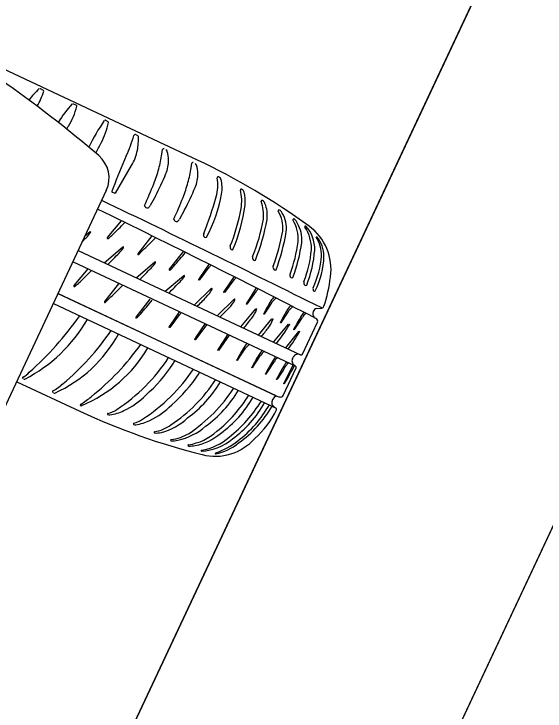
# Model space of a CAD drawing. Extents: x 14104283 to 14120882, y 8635219 to 8671666.
# Drawn here: x 14118257.16 to 14118263.16, y 8668535.44 to 8668543.31 of the extents above; entities that cross this region are included whole.
import ezdxf

# ---------------------------------------------------------------- set-up
doc = ezdxf.new("R2010")
doc.units = 0
for name, color, linetype in [('Cell', 7, 'Continuous'), ('Default', 7, 'Continuous'), ('TC_SubstrataExistingPavement', 7, 'Continuous'), ('Terrain', 7, 'Continuous')]:
    doc.layers.add(name, color=color, linetype=linetype)

msp = doc.modelspace()

# ---------------------------------------------------------------- linework, layer by layer
at = {"layer": 'Cell'}
for p, q in [((14118259.2317, 8668541.6583), (14118256.2602, 8668543.0504)), ((14118257.4556, 8668542.4639), (14118257.491, 8668542.4466)), ((14118257.8298, 8668542.2924), (14118257.8659, 8668542.2765)), ((14118258.1931, 8668542.1075), (14118258.2207, 8668542.0941)), ((14118258.5584, 8668541.9322), (14118258.5328, 8668541.9447)), ((14118258.831, 8668541.7252), (14118258.8385, 8668541.7761)), ((14118258.3058, 8668541.2844), (14118258.4879, 8668541.5952)), ((14118259.1609, 8668541.5707), (14118259.1684, 8668541.6216)), ((14118259.482, 8668541.4624), (14118259.4701, 8668541.4687)), ((14118259.7424, 8668541.3229), (14118259.7305, 8668541.3292)), ((14118258.203, 8668541.313), (14118257.0132, 8668538.7735)), ((14118258.2713, 8668541.2952), (14118258.2912, 8668541.2871)), ((14118258.2914, 8668541.287), (14118258.3004, 8668541.2829)), ((14118258.7569, 8668541.2511), (14118258.6992, 8668541.1445)), ((14118259.9779, 8668541.1939), (14118259.9659, 8668541.2002)), ((14118258.6339, 8668541.1451), (14118258.6339, 8668541.1451)), ((14118258.6758, 8668541.1175), (14118258.6758, 8668541.1175)), ((14118259.0868, 8668541.0965), (14118259.0291, 8668540.9899)), ((14118260.1698, 8668541.0867), (14118260.1579, 8668541.093)), ((14118258.3712, 8668540.9729), (14118258.2136, 8668540.7817)), ((14118258.9638, 8668540.9905), (14118258.9638, 8668540.9905)), ((14118259.0057, 8668540.963), (14118259.0057, 8668540.963)), ((14118260.325, 8668540.9929), (14118260.325, 8668540.9929)), ((14118257.9661, 8668540.8073), (14118258.0157, 8668540.8489)), ((14118258.7189, 8668540.8036), (14118258.5598, 8668540.6008)), ((14118257.8853, 8668540.635), (14118260.3956, 8668539.459)), ((14118258.177, 8668540.4984), (14118258.3874, 8668540.6748)), ((14118259.0731, 8668540.629), (14118258.9139, 8668540.4262)), ((14118257.8269, 8668540.5102), (14118260.3368, 8668539.3343)), ((14118258.5383, 8668540.3291), (14118258.7486, 8668540.5056)), ((14118259.3632, 8668540.4848), (14118259.2582, 8668540.3321)), ((14118257.9941, 8668540.4314), (14118257.8365, 8668540.2402)), ((14118259.2574, 8668540.3049), (14118259.366, 8668540.4475)), ((14118258.8658, 8668540.1757), (14118259.0761, 8668540.3522)), ((14118259.5399, 8668540.1629), (14118259.6485, 8668540.3055)), ((14118259.6457, 8668540.3428), (14118259.5407, 8668540.1901)), ((14118258.3419, 8668540.2621), (14118258.1827, 8668540.0593)), ((14118259.1952, 8668540.0213), (14118259.3875, 8668540.209)), ((14118259.7949, 8668540.0307), (14118259.8995, 8668540.1783)), ((14118259.8968, 8668540.2155), (14118259.7957, 8668540.0578)), ((14118258.696, 8668540.0874), (14118258.5369, 8668539.8846)), ((14118259.453, 8668539.9006), (14118259.6452, 8668540.0882)), ((14118260.1004, 8668540.1118), (14118260.1004, 8668540.1118)), ((14118257.6053, 8668540.0373), (14118260.1221, 8668538.8582)), ((14118260.2886, 8668540.015), (14118260.2886, 8668540.015)), ((14118260.5806, 8668539.9828), (14118260.6353, 8668539.9874)), ((14118258.9224, 8668539.7675), (14118259.031, 8668539.9101)), ((14118259.0282, 8668539.9474), (14118258.9232, 8668539.7947)), ((14118259.7225, 8668539.7743), (14118259.8903, 8668539.9787)), ((14118260.4334, 8668539.9404), (14118260.4334, 8668539.9404)), ((14118259.9227, 8668539.6805), (14118260.0731, 8668539.8638)), ((14118260.4188, 8668539.4654), (14118260.5885, 8668539.8275)), ((14118259.3202, 8668539.811), (14118259.2151, 8668539.6583)), ((14118260.0927, 8668539.6009), (14118260.2605, 8668539.8053)), ((14118259.5747, 8668539.692), (14118259.4736, 8668539.5343)), ((14118260.2308, 8668539.5362), (14118260.3766, 8668539.7237)), ((14118260.125, 8668539.5858), (14118260.125, 8668539.5858)), ((14118259.9657, 8668539.5082), (14118259.9657, 8668539.5082)), ((14118260.115, 8668539.4383), (14118260.115, 8668539.4383)), ((14118260.3491, 8668539.4635), (14118260.3491, 8668539.4635)), ((14118260.2387, 8668539.3803), (14118260.2387, 8668539.3803)), ((14118260.3039, 8668539.367), (14118260.3039, 8668539.367)), ((14118260.1998, 8668538.998), (14118260.3471, 8668539.3123)), ((14118260.3138, 8668539.3451), (14118260.2062, 8668539.1404)), ((14118257.1922, 8668539.1554), (14118257.9031, 8668538.8224)), ((14118257.2669, 8668539.1863), (14118257.2669, 8668539.1863)), ((14118257.2841, 8668539.1858), (14118257.2841, 8668539.1858)), ((14118259.4915, 8668539.1536), (14118259.4915, 8668539.1536)), ((14118259.6955, 8668539.058), (14118259.6955, 8668539.058)), ((14118257.606, 8668539.0292), (14118257.606, 8668539.0292)), ((14118257.6225, 8668539.0272), (14118257.6225, 8668539.0272)), ((14118259.86, 8668538.981), (14118259.86, 8668538.981)), ((14118260.1197, 8668538.9952), (14118260.1197, 8668538.9952)), ((14118257.9095, 8668538.887), (14118257.9095, 8668538.887)), ((14118257.9178, 8668538.9026), (14118257.9178, 8668538.9026)), ((14118257.926, 8668538.885), (14118257.926, 8668538.885)), ((14118259.9928, 8668538.9187), (14118259.9928, 8668538.9187)), ((14118260.0763, 8668538.8796), (14118260.0763, 8668538.8796)), ((14118260.1221, 8668538.8582), (14118260.1221, 8668538.8582)), ((14118258.8245, 8668538.5824), (14118258.8245, 8668538.5824)), ((14118259.0116, 8668538.4934), (14118259.0116, 8668538.4934)), ((14118259.2075, 8668538.4353), (14118259.2075, 8668538.4353))]:
    msp.add_line(p, q, dxfattribs=at)
for points in [[(14118260.4549, 8668540.9123), (14118260.4549, 8668540.9123), (14118260.4549, 8668540.9123)], [(14118260.5816, 8668540.7919), (14118260.5816, 8668540.7919), (14118260.5816, 8668540.7919)], [(14118257.659, 8668540.1518), (14118260.1197, 8668538.9952), (14118257.6576, 8668540.1489)], [(14118259.2144, 8668539.6311), (14118259.3431, 8668539.7999), (14118259.3431, 8668539.7999)], [(14118259.4728, 8668539.5072), (14118259.5951, 8668539.6818), (14118259.5951, 8668539.6818)], [(14118260.3044, 8668539.4142), (14118260.3088, 8668539.4236), (14118260.3131, 8668539.4329)], [(14118259.2806, 8668538.371), (14118259.2806, 8668538.371), (14118259.2806, 8668538.371)], [(14118259.44, 8668538.341), (14118259.44, 8668538.341), (14118259.44, 8668538.341)]]:
    msp.add_lwpolyline(points, dxfattribs=at)
for centre, radius, start, end in [((14118249.0458, 8668531.1135), 13.9477, 49.42516, 60.95889), ((14118258.2081, 8668541.6662), 1.1044, 133.74365, 142.72892), ((14118256.6695, 8668542.6915), 0.8652, 330.502, 342.77138), ((14118257.45, 8668542.4583), 0.00792, 44.56903, 133.74365), ((14118257.4868, 8668542.4381), 0.00943, 342.77138, 63.92496), ((14118258.6136, 8668541.5254), 1.1044, 136.03297, 149.68129), ((14118257.0352, 8668542.4885), 0.8652, 328.75318, 345.0607), ((14118257.8244, 8668542.2867), 0.00792, 46.85835, 136.03297), ((14118257.8621, 8668542.2679), 0.00943, 345.0607, 66.21429), ((14118258.1894, 8668542.0978), 0.0104, 69.16353, 150.20315), ((14118254.1362, 8668544.2475), 4.2561, 328.24674, 328.75318), ((14118259.8231, 8668540.9501), 2.0069, 144.93849, 154.87323), ((14118257.378, 8668542.2513), 0.8652, 332.50296, 348.81048), ((14118258.2175, 8668542.0852), 0.00943, 348.81048, 69.96407), ((14118256.7904, 8668542.4409), 1.7961, 335.80073, 343.58802), ((14118258.5283, 8668541.9299), 0.0154, 72.9333, 166.80826), ((14118257.888, 8668541.8986), 0.6781, 349.10332, 2.0771), ((14118258.5527, 8668541.9202), 0.0133, 12.8001, 64.34357), ((14118254.3702, 8668543.8169), 4.2561, 330.74545, 332.50296), ((14118258.0104, 8668541.875), 0.5535, 329.62836, 349.10332), ((14118257.5023, 8668541.9219), 1.3432, 344.32484, 351.57896), ((14118258.8533, 8668541.7696), 0.0161, 84.54007, 156.33683), ((14118258.8549, 8668541.7425), 0.0388, 18.23817, 56.87394), ((14118258.6034, 8668541.6596), 0.3036, 359.73988, 18.23817), ((14118257.9011, 8668541.4544), 0.3333, 334.89759, 49.42516), ((14118263.931, 8668539.2319), 6.0324, 155.80073, 159.51083), ((14118258.4935, 8668541.6601), 0.4136, 337.85378, 359.73988), ((14118255.8417, 8668534.5006), 7.9199, 54.03551, 64.65673), ((14118257.0367, 8668542.0526), 1.8268, 338.74709, 344.32484), ((14118257.8322, 8668541.7674), 1.3432, 344.32484, 351.57896), ((14118259.1832, 8668541.6151), 0.0161, 84.54007, 156.33683), ((14118259.1848, 8668541.588), 0.0388, 18.23817, 56.87394), ((14118258.9333, 8668541.5051), 0.3036, 359.73988, 18.23817), ((14118256.5135, 8668542.466), 2.5513, 331.56276, 337.85378), ((14118258.8234, 8668541.5056), 0.4136, 337.85378, 359.73988), ((14118257.3666, 8668541.898), 1.8268, 338.74709, 344.32484), ((14118258.9584, 8668541.3802), 0.5038, 344.06229, 8.91808), ((14118259.4659, 8668541.4598), 0.00986, 62.09642, 188.91808), ((14118259.4666, 8668541.4341), 0.0323, 14.97019, 61.39306), ((14118259.1264, 8668541.3431), 0.3844, 349.71426, 14.97019), ((14118260.232, 8668540.6141), 2.0837, 159.51083, 160.63601), ((14118255.1437, 8668542.7889), 3.8579, 334.78098, 338.74709), ((14118256.8434, 8668542.3114), 2.5513, 331.56276, 337.85378), ((14118259.7263, 8668541.3203), 0.00986, 62.09642, 188.91808), ((14118259.7012, 8668541.2776), 0.0612, 17.51462, 47.62911), ((14118258.2733, 8668541.3025), 0.00755, 160.63601, 254.34009), ((14118258.3022, 8668541.2869), 0.00438, 245.71117, 324.90529), ((14118254.9754, 8668542.5176), 4.6461, 338.67337, 344.06229), ((14118257.8759, 8668541.57), 1.6553, 331.7943, 349.71426), ((14118259.2647, 8668541.1974), 0.4679, 349.22974, 15.02731), ((14118259.1496, 8668541.1678), 0.6233, 358.26585, 11.87522), ((14118180.5247, 8668379.3048), 179.5456, 63.500801, 64.383267), ((14118255.4736, 8668542.6343), 3.8579, 334.78098, 338.74709), ((14118259.9617, 8668541.1913), 0.00986, 62.09642, 188.91808), ((14118259.5515, 8668541.0386), 0.428, 353.69648, 20.67318), ((14118259.9366, 8668541.1486), 0.0612, 17.51462, 47.62911), ((14118259.6632, 8668541.033), 0.3578, 352.77902, 21.99597), ((14118207.3409, 8668436.6095), 116.1721, 62.729092, 64.089198), ((14118258.6685, 8668541.1521), 0.0353, 191.47395, 281.79401), ((14118258.5965, 8668541.2101), 0.1218, 310.55326, 327.42044), ((14118257.7028, 8668541.4654), 2.0525, 337.73848, 350.02902), ((14118257.5391, 8668541.4978), 2.2605, 337.90625, 351.12155), ((14118260.1537, 8668541.0841), 0.00986, 62.09642, 188.91808), ((14118260.0885, 8668541.0078), 0.1133, 26.62875, 44.15947), ((14118259.8124, 8668540.889), 0.3839, 354.86617, 30.27164), ((14118259.8949, 8668540.8845), 0.3425, 353.82307, 30.54791), ((14118251.8679, 8668547.5017), 9.2591, 313.6991, 314.98344), ((14118258.9984, 8668540.9976), 0.0353, 191.47395, 281.79401), ((14118258.9264, 8668541.0555), 0.1218, 310.55326, 327.42044), ((14118257.9555, 8668541.347), 2.0525, 337.73848, 350.02902), ((14118257.7918, 8668541.3795), 2.2605, 337.90625, 350.02895), ((14118260.3204, 8668540.9842), 0.00986, 62.09642, 188.91808), ((14118259.9188, 8668540.7563), 0.4525, 357.41113, 30.00313), ((14118260.255, 8668540.905), 0.1124, 19.25268, 51.44108), ((14118260.06, 8668540.7583), 0.3527, 355.20571, 31.38992), ((14118258.02, 8668540.8439), 0.00664, 323.49232, 129.99515), ((14118258.1534, 8668541.1963), 2.0697, 339.17226, 350.50026), ((14118257.9893, 8668541.2281), 2.2781, 339.22588, 350.38557), ((14118260.4525, 8668540.905), 0.00766, 71.73018, 213.07672), ((14118260.0875, 8668540.6603), 0.4318, 358.23112, 33.85904), ((14118260.1837, 8668540.6562), 0.373, 357.69256, 43.35285), ((14118260.1403, 8668540.4249), 0.6003, 351.63919, 54.03551), ((14118251.3308, 8668547.2294), 9.2591, 315.49104, 315.85901), ((14118257.56, 8668541.1844), 0.579, 315.85901, 323.49232), ((14118258.2186, 8668540.7774), 0.00664, 139.56296, 306.06579), ((14118258.0538, 8668541.0161), 0.2967, 304.67138, 315.3362), ((14118252.2141, 8668547.3296), 9.2591, 313.6991, 315.00289), ((14118259.338, 8668540.8144), 0.0372, 158.67337, 227.95247), ((14118259.3234, 8668540.7982), 0.0155, 227.95247, 316.84336), ((14118260.5789, 8668540.7877), 0.00498, 56.50617, 201.18117), ((14118260.2444, 8668540.577), 0.3904, 359.7203, 32.35229), ((14118260.2901, 8668540.5619), 0.3713, 1.44314, 38.26751), ((14118258.6326, 8668540.9848), 1.7559, 339.5503, 351.84984), ((14118258.4739, 8668541.0145), 1.9584, 339.57627, 351.61301), ((14118257.9316, 8668541.0102), 0.579, 315.85901, 323.49232), ((14118258.3916, 8668540.6698), 0.00664, 323.49232, 129.99515), ((14118258.3266, 8668540.8642), 0.3649, 311.56687, 321.18314), ((14118256.2703, 8668542.8948), 3.6314, 317.9107, 321.14654), ((14118259.637, 8668540.6743), 0.0372, 158.67337, 227.95247), ((14118259.6224, 8668540.6582), 0.0155, 227.95247, 316.84336), ((14118259.2574, 8668540.7539), 1.2662, 338.35913, 355.15251), ((14118259.2746, 8668540.7281), 1.2847, 337.99547, 356.12161), ((14118251.7025, 8668547.0553), 9.2591, 314.73851, 315.85901), ((14118258.5648, 8668540.5965), 0.00664, 139.56296, 306.06579), ((14118259.8896, 8668540.5559), 0.0372, 158.67337, 227.95247), ((14118259.5403, 8668540.6753), 1.0991, 335.35582, 354.7682), ((14118259.6625, 8668540.6163), 0.9998, 334.16707, 357.41709), ((14118258.2929, 8668540.841), 0.579, 315.85901, 323.49232), ((14118258.7529, 8668540.5005), 0.00664, 323.49232, 129.99515), ((14118258.6808, 8668540.6895), 0.3649, 311.56687, 321.18314), ((14118259.2014, 8668540.5744), 0.2078, 322.36652, 331.28663), ((14118259.8751, 8668540.5398), 0.0155, 227.95247, 316.84336), ((14118260.1225, 8668540.4468), 0.0372, 158.67337, 227.95247), ((14118251.4909, 8668546.9601), 9.2591, 313.6991, 314.98344), ((14118252.0638, 8668546.8861), 9.2591, 314.73851, 315.85901), ((14118258.919, 8668540.4219), 0.00664, 139.56296, 306.06579), ((14118260.108, 8668540.4307), 0.0155, 227.95247, 316.84336), ((14118258.6204, 8668540.6876), 0.579, 315.85901, 323.49232), ((14118259.0804, 8668540.3471), 0.00664, 323.49232, 129.99515), ((14118259.2525, 8668540.3087), 0.00625, 150.21929, 322.01365), ((14118259.761, 8668540.0419), 0.5805, 150.00682, 152.28453), ((14118259.4839, 8668540.4324), 0.2078, 322.36652, 331.28663), ((14118260.3125, 8668540.3578), 0.0372, 158.67337, 227.95247), ((14118260.298, 8668540.3417), 0.0155, 227.95247, 316.84336), ((14118259.107, 8668540.5266), 1.6383, 341.51812, 353.37837), ((14118257.8416, 8668540.2359), 0.00664, 139.56296, 306.06579), ((14118257.6767, 8668540.4745), 0.2967, 304.67138, 315.3362), ((14118251.837, 8668546.788), 9.2591, 313.6991, 315.00289), ((14118252.3912, 8668546.7327), 9.2591, 314.73851, 315.85901), ((14118260.469, 8668540.2734), 0.0372, 158.67337, 227.95247), ((14118260.4545, 8668540.2573), 0.0155, 227.95247, 316.84336), ((14118259.068, 8668540.3687), 0.3698, 315.64886, 332.85198), ((14118259.3917, 8668540.2039), 0.00664, 323.49232, 129.99515), ((14118259.535, 8668540.1667), 0.00625, 150.21929, 322.01365), ((14118260.0435, 8668539.8999), 0.5805, 150.00682, 152.28453), ((14118259.735, 8668540.3051), 0.2078, 322.36652, 331.28663), ((14118260.5739, 8668540.2035), 0.0372, 158.67337, 223.19567), ((14118260.5536, 8668540.1855), 0.0101, 227.9872, 331.03563), ((14118257.9496, 8668540.3226), 0.3649, 311.56687, 321.18314), ((14118255.8932, 8668542.3533), 3.6314, 317.9107, 321.14654), ((14118252.7114, 8668546.5827), 9.2591, 314.73851, 315.64985), ((14118259.3258, 8668540.2479), 0.3698, 315.64886, 332.85198), ((14118259.6495, 8668540.0831), 0.00664, 323.49232, 129.99515), ((14118262.409, 8668538.6538), 2.7402, 148.95447, 152.42283), ((14118260.1645, 8668540.0165), 0.1149, 123.9099, 153.92664), ((14118260.2241, 8668539.946), 0.1833, 123.05527, 143.04347), ((14118255.4576, 8668541.3728), 2.5294, 328.06035, 328.12548), ((14118258.1878, 8668540.055), 0.00664, 139.56296, 306.06579), ((14118252.9692, 8668546.4619), 9.2591, 314.73851, 315.64985), ((14118259.7899, 8668540.0345), 0.00625, 150.21929, 322.01365), ((14118260.2984, 8668539.7676), 0.5805, 150.00682, 152.28453), ((14118249.3672, 8668546.8692), 12.6938, 326.79712, 327.53933), ((14118260.3527, 8668539.9197), 0.1149, 123.9099, 153.92664), ((14118260.4124, 8668539.8492), 0.1833, 123.05527, 143.04347), ((14118260.5845, 8668539.937), 0.0459, 94.89533, 166.55005), ((14118260.6328, 8668540.0169), 0.0296, 274.89533, 340.88337), ((14118258.3037, 8668540.1479), 0.3649, 311.56687, 321.18314), ((14118258.8664, 8668540.037), 0.2078, 322.36652, 331.28663), ((14118259.5552, 8668540.1023), 0.3698, 321.95915, 339.16227), ((14118259.8951, 8668539.9741), 0.00664, 329.80261, 136.30544), ((14118259.9844, 8668539.9204), 0.00474, 155.71915, 330.0321), ((14118262.5972, 8668538.557), 2.7402, 148.95447, 152.42283), ((14118249.5554, 8668546.7724), 12.6938, 326.79712, 327.53933), ((14118263.7149, 8668537.7101), 3.9676, 145.79755, 146.63906), ((14118261.1014, 8668539.4108), 0.8301, 141.29663, 145.48855), ((14118260.6555, 8668539.92), 0.1189, 166.55005, 183.69582), ((14118260.5793, 8668539.9151), 0.0426, 183.69582, 220.18204), ((14118256.5037, 8668540.7098), 1.7122, 297.11404, 330.15005), ((14118254.7851, 8668542.108), 3.8209, 311.83636, 324.66491), ((14118258.5419, 8668539.8803), 0.00664, 139.56296, 306.06579), ((14118252.5542, 8668545.58), 9.2591, 321.0488, 321.96014), ((14118259.738, 8668539.9874), 0.3698, 321.95915, 339.16227), ((14118260.0779, 8668539.8592), 0.00664, 329.80261, 136.30544), ((14118260.1727, 8668539.8236), 0.00474, 155.71915, 330.0321), ((14118262.7487, 8668538.4788), 2.7402, 148.95447, 152.42283), ((14118249.7069, 8668546.6942), 12.6938, 326.79712, 327.53933), ((14118260.6017, 8668539.934), 0.0719, 220.18204, 244.5444), ((14118260.5577, 8668539.839), 0.0328, 339.6471, 66.47712), ((14118258.9175, 8668539.7713), 0.00625, 150.21929, 322.01365), ((14118259.426, 8668539.5045), 0.5805, 150.00682, 152.28453), ((14118252.7369, 8668545.4651), 9.2591, 321.21766, 321.96014), ((14118258.3221, 8668540.9862), 2.2829, 322.15969, 328.61612), ((14118260.2653, 8668539.8007), 0.00664, 329.80261, 136.30544), ((14118260.3241, 8668539.7454), 0.00474, 155.71915, 330.0321), ((14118256.9745, 8668540.4458), 1.5596, 294.55009, 331.13355), ((14118255.8452, 8668541.38), 2.9221, 309.76917, 325.65702), ((14118258.7036, 8668540.7005), 1.9481, 322.8548, 329.68849), ((14118260.3801, 8668539.7192), 0.00566, 339.93286, 128.05465), ((14118259.2094, 8668539.635), 0.00625, 150.21929, 322.01365), ((14118259.7179, 8668539.3681), 0.5805, 150.00682, 152.28453), ((14118260.0805, 8668539.3497), 0.3761, 140.29656, 148.70794), ((14118257.3004, 8668540.3572), 1.5995, 293.02498, 329.14461), ((14118256.183, 8668541.2984), 2.9611, 308.63325, 324.41612), ((14118259.4679, 8668539.511), 0.00625, 150.21929, 322.01365), ((14118259.9764, 8668539.2441), 0.5805, 150.00682, 152.28453), ((14118262.1067, 8668538.1319), 2.7402, 148.95447, 152.42283), ((14118249.065, 8668546.3473), 12.6938, 326.79712, 327.53933), ((14118259.9219, 8668539.4241), 0.1833, 123.78117, 143.04347), ((14118262.2762, 8668538.0493), 2.7402, 148.95447, 152.42283), ((14118249.2344, 8668546.2647), 12.6938, 326.79712, 327.53933), ((14118260.1177, 8668539.3466), 0.2218, 133.24425, 148.51394), ((14118260.0817, 8668539.3659), 0.1615, 125.36768, 147.91881), ((14118263.3964, 8668537.208), 3.9676, 145.79755, 146.63906), ((14118260.3636, 8668539.4102), 0.0553, 105.16298, 155.75408), ((14118260.3652, 8668539.3888), 0.0765, 66.60732, 102.16466), ((14118260.4032, 8668539.4766), 0.0192, 246.60732, 324.19907), ((14118257.2281, 8668540.5264), 2.0066, 302.9843, 326.79245), ((14118257.5058, 8668540.3132), 1.7379, 311.14159, 326.45366), ((14118256.6798, 8668540.765), 2.6772, 328.16402, 329.18687), ((14118259.6822, 8668539.3985), 0.00474, 155.71915, 330.0321), ((14118262.4302, 8668537.9767), 2.7402, 148.95447, 152.42283), ((14118249.3885, 8668546.1921), 12.6938, 326.79712, 327.53933), ((14118260.5434, 8668539.1175), 0.5157, 142.72662, 149.52075), ((14118261.0287, 8668538.8545), 0.9491, 146.35095, 149.8538), ((14118261.6472, 8668538.4865), 1.6491, 147.51519, 149.62677), ((14118260.3541, 8668539.39), 0.0553, 154.0411, 204.6322), ((14118260.3716, 8668539.4025), 0.0765, 207.63051, 243.18785), ((14118257.5309, 8668540.4071), 1.9937, 302.87426, 326.14546), ((14118259.8516, 8668539.3159), 0.00474, 155.71915, 330.0321), ((14118262.5557, 8668537.9179), 2.7402, 148.95447, 152.42283), ((14118249.5139, 8668546.1333), 12.6938, 326.79712, 327.53933), ((14118191.199, 8668578.1747), 79.2933, 330.505299, 330.673126), ((14118260.3284, 8668539.317), 0.0192, 345.5961, 63.18785), ((14118257.2669, 8668539.1992), 0.00986, 118.37067, 220.27688), ((14118257.1171, 8668539.4766), 0.3054, 298.37067, 315.1653), ((14118257.7984, 8668540.2027), 1.7379, 311.14159, 326.45366), ((14118256.9724, 8668540.6545), 2.6772, 328.16402, 328.66999), ((14118260.0057, 8668539.2433), 0.00474, 155.71915, 330.0321), ((14118257.2838, 8668539.2135), 0.032, 220.27688, 238.13366), ((14118257.2762, 8668539.2091), 0.0246, 247.64135, 288.62139), ((14118257.3503, 8668539.5153), 0.5273, 298.33357, 313.68391), ((14118257.944, 8668540.1516), 1.7834, 303.69515, 326.92764), ((14118258.3042, 8668539.8641), 1.3836, 306.17859, 329.10238), ((14118260.1311, 8668539.1845), 0.00474, 155.71915, 330.0321), ((14118260.211, 8668539.1377), 0.00559, 150.70395, 333.52802), ((14118257.6052, 8668539.0425), 0.00986, 118.33357, 225.8327), ((14118258.1481, 8668540.056), 1.7834, 303.69515, 326.92764), ((14118258.5082, 8668539.7685), 1.3836, 306.17859, 329.10238), ((14118257.6381, 8668539.0764), 0.0571, 225.8327, 235.75889), ((14118257.6159, 8668539.0421), 0.0163, 232.50709, 293.92573), ((14118257.2072, 8668540), 1.3074, 302.92103, 309.09645), ((14118258.0444, 8668539.592), 0.8432, 295.12266, 315.83023), ((14118258.44, 8668539.8477), 1.6108, 308.95705, 328.39519), ((14118258.7617, 8668539.5957), 1.2586, 305.59949, 330.76255), ((14118260.1663, 8668538.9125), 0.0949, 119.40852, 188.63659), ((14118260.4139, 8668539.9199), 0.9704, 252.34825, 254.99176), ((14118260.1713, 8668539.0143), 0.0328, 254.61756, 330.14807), ((14118257.9257, 8668538.8884), 0.0163, 119.26585, 184.8484), ((14118257.9194, 8668538.8999), 0.0163, 232.50709, 293.92573), ((14118258.337, 8668539.4814), 0.8432, 295.12266, 315.83023), ((14118258.6136, 8668539.7663), 1.576, 308.3403, 328.25137), ((14118258.8946, 8668539.5335), 1.2586, 305.59949, 330.76255), ((14118258.8735, 8668539.5664), 1.351, 307.06162, 330.15649), ((14118260.1788, 8668538.9792), 0.1337, 217.2636, 244.87973), ((14118261.2329, 8668546.0083), 7.9199, 245.13844, 255.75966), ((14118258.1665, 8668539.0491), 0.2571, 282.41354, 306.78963), ((14118258.1542, 8668539.3578), 0.5846, 278.82705, 295.12266), ((14118258.9136, 8668539.5577), 1.3459, 305.60961, 329.74982), ((14118259.2179, 8668539.268), 1.0038, 311.23704, 334.69165), ((14118260.1098, 8668538.8462), 0.0171, 334.80809, 44.27634), ((14118258.2234, 8668538.7905), 0.00765, 102.41354, 244.36258), ((14118258.2377, 8668538.8202), 0.0405, 244.36258, 278.82705), ((14118258.4591, 8668538.9385), 0.2571, 282.41354, 306.78963), ((14118258.6429, 8668539.258), 0.6995, 285.04618, 313.11021), ((14118258.516, 8668538.68), 0.00765, 102.41354, 244.36258), ((14118258.5303, 8668538.7096), 0.0405, 244.36258, 278.82705), ((14118258.4468, 8668539.2472), 0.5846, 278.82705, 295.12266), ((14118258.6712, 8668539.0362), 0.4522, 279.77313, 305.44713), ((14118258.8402, 8668539.2221), 0.7486, 283.23217, 310.35663), ((14118258.7496, 8668538.5831), 0.00765, 102.41354, 244.36258), ((14118258.7636, 8668538.8533), 0.2777, 266.42917, 282.67149), ((14118258.8706, 8668539.0116), 0.514, 277.2049, 301.27931), ((14118259.037, 8668539.0603), 0.624, 278.66063, 311.78585), ((14118259.0945, 8668539.0404), 0.6156, 280.57491, 310.50125), ((14118258.9367, 8668538.4941), 0.00765, 102.41354, 244.36258), ((14118258.9507, 8668538.7643), 0.2777, 266.42917, 282.67149), ((14118259.1683, 8668539.0195), 0.6468, 279.82353, 310.83931), ((14118259.2447, 8668538.9619), 0.5919, 273.46974, 310.25153), ((14118259.4323, 8668538.9137), 0.6003, 255.75966, 318.15599), ((14118259.2007, 8668539.0845), 0.7698, 287.95823, 309.24949), ((14118259.1326, 8668538.436), 0.00765, 102.41354, 244.36258), ((14118259.1466, 8668538.7062), 0.2777, 266.42917, 282.67149), ((14118259.3086, 8668538.9488), 0.6219, 282.19908, 308.69283), ((14118259.2803, 8668538.3767), 0.00572, 106.7329, 272.91611), ((14118259.4397, 8668538.3467), 0.00572, 106.7329, 272.91611)]:
    msp.add_arc(centre, radius, start, end, dxfattribs=at)
at = {"layer": 'Default'}
msp.add_lwpolyline([(14118246.3421, 8668509.3822), (14118261.7409, 8668542.1612), (14118287.169, 8668596.2894), (14118290.1571, 8668594.8119), (14118249.3302, 8668507.9048)], close=True, dxfattribs=at)
at = {"layer": 'TC_SubstrataExistingPavement'}
msp.add_lwpolyline([(14118289.9687, 8668602.2491), (14118292.9568, 8668600.7716), (14118236.5011, 8668480.596), (14118233.513, 8668482.0734)], dxfattribs=at)
at = {"layer": 'Terrain'}
msp.add_line((14118233.513, 8668482.0734), (14118289.9687, 8668602.2491), dxfattribs=at)

doc.saveas('drawing.dxf')
